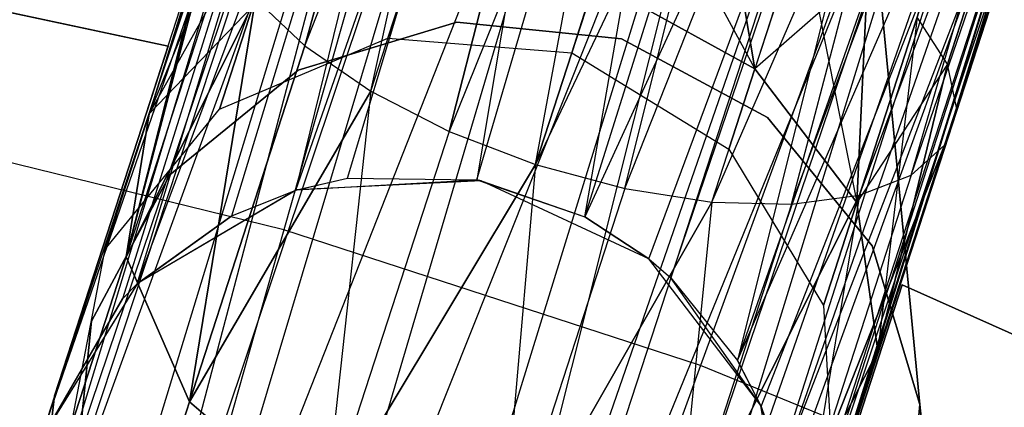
# Model space of a CAD drawing. Extents: x 0.3 to 7.1, y -3.38 to 3.38.
# Tile 314 of 394: x 4.05 to 4.3, y 1.43 to 1.53. Entities that reach past the tile are written whole.
import ezdxf

# ---------------------------------------------------------------- set-up
doc = ezdxf.new("R2010")
doc.units = 0
doc.header["$LTSCALE"] = 2.54
doc.layers.get('0').update_dxf_attribs({"linetype": 'CONTINUOUS'})

# ---------------------------------------------------------------- blocks, each defined once
blk = doc.blocks.new('SINGLES_B_BB_STL')
at = {"color": 0}
for p, q in [((4.21915, 1.87549, 14.56186), (4.12235, 1.52585, 14.37926)), ((4.21915, 1.87549, 14.56186), (4.12235, 1.52585, 14.37926)), ((4.12235, 1.52585, 13.88201), (4.21915, 1.87549, 13.69941)), ((4.12235, 1.52585, 13.88201), (4.21915, 1.87549, 13.69941)), ((4.13942, 1.51417, 13.86962), (4.21915, 1.87549, 13.69941)), ((4.13942, 1.51417, 13.86962), (4.21915, 1.87549, 13.69941)), ((4.40201, 1.86938, 14.48477), (4.28888, 1.52119, 14.27947)), ((4.40201, 1.86938, 14.48477), (4.28888, 1.52119, 14.27947)), ((4.28888, 1.52119, 13.9818), (4.40201, 1.86938, 13.7765)), ((4.28888, 1.52119, 13.9818), (4.40201, 1.86938, 13.7765)), ((4.40201, 1.86938, 14.48477), (4.29128, 1.50992, 14.30065)), ((4.40201, 1.86938, 14.48477), (4.29128, 1.50992, 14.30065)), ((4.29128, 1.50992, 13.96062), (4.40201, 1.86938, 13.7765)), ((4.29128, 1.50992, 13.96062), (4.40201, 1.86938, 13.7765)), ((4.12235, 1.52585, 14.37926), (4.24783, 1.84783, 14.58838)), ((4.12235, 1.52585, 14.37926), (4.24783, 1.84783, 14.58838)), ((4.13942, 1.51417, 14.39164), (4.24783, 1.84783, 14.58838)), ((4.13942, 1.51417, 14.39164), (4.24783, 1.84783, 14.58838)), ((4.13942, 1.51417, 13.86962), (4.24783, 1.84783, 13.67289)), ((4.13942, 1.51417, 13.86962), (4.24783, 1.84783, 13.67289)), ((4.24783, 1.84783, 14.58838), (4.15973, 1.50373, 14.39938)), ((4.24783, 1.84783, 14.58838), (4.15973, 1.50373, 14.39938)), ((4.15973, 1.50373, 13.86189), (4.24783, 1.84783, 13.67289)), ((4.15973, 1.50373, 13.86189), (4.24783, 1.84783, 13.67289)), ((4.18211, 1.49516, 13.85926), (4.24783, 1.84783, 13.67289)), ((4.18211, 1.49516, 13.85926), (4.24783, 1.84783, 13.67289)), ((4.26607, 1.48724, 14.36293), (4.39943, 1.84277, 14.52447)), ((4.26607, 1.48724, 14.36293), (4.39943, 1.84277, 14.52447)), ((4.27953, 1.49243, 14.34362), (4.39943, 1.84277, 14.52447)), ((4.27953, 1.49243, 14.34362), (4.39943, 1.84277, 14.52447)), ((4.27953, 1.49243, 13.91764), (4.39943, 1.84277, 13.7368)), ((4.27953, 1.49243, 13.91764), (4.39943, 1.84277, 13.7368)), ((4.39943, 1.84277, 14.52447), (4.2881, 1.50014, 14.32245)), ((4.39943, 1.84277, 14.52447), (4.2881, 1.50014, 14.32245)), ((4.2881, 1.50014, 13.93882), (4.39943, 1.84277, 13.7368)), ((4.2881, 1.50014, 13.93882), (4.39943, 1.84277, 13.7368)), ((4.39943, 1.84277, 14.52447), (4.29128, 1.50992, 14.30065)), ((4.39943, 1.84277, 14.52447), (4.29128, 1.50992, 14.30065)), ((4.29128, 1.50992, 13.96062), (4.39943, 1.84277, 13.7368)), ((4.29128, 1.50992, 13.96062), (4.39943, 1.84277, 13.7368)), ((4.29008, 1.82748, 14.59795), (4.15973, 1.50373, 14.39938)), ((4.29008, 1.82748, 14.59795), (4.15973, 1.50373, 14.39938)), ((4.18211, 1.49516, 14.40201), (4.29008, 1.82748, 14.59795)), ((4.18211, 1.49516, 14.40201), (4.29008, 1.82748, 14.59795)), ((4.29008, 1.82748, 13.66332), (4.18211, 1.49516, 13.85926)), ((4.29008, 1.82748, 13.66332), (4.18211, 1.49516, 13.85926)), ((4.20525, 1.48894, 13.86189), (4.29008, 1.82748, 13.66332)), ((4.20525, 1.48894, 13.86189), (4.29008, 1.82748, 13.66332)), ((4.22781, 1.48544, 14.39164), (4.37569, 1.82462, 14.56186)), ((4.22781, 1.48544, 14.39164), (4.37569, 1.82462, 14.56186)), ((4.24849, 1.48487, 14.37926), (4.37569, 1.82462, 14.56186)), ((4.24849, 1.48487, 14.37926), (4.37569, 1.82462, 14.56186)), ((4.24849, 1.48487, 13.88201), (4.37569, 1.82462, 13.69941)), ((4.24849, 1.48487, 13.88201), (4.37569, 1.82462, 13.69941)), ((4.37569, 1.82462, 14.56186), (4.26607, 1.48724, 14.36293)), ((4.37569, 1.82462, 14.56186), (4.26607, 1.48724, 14.36293)), ((4.26607, 1.48724, 13.89833), (4.37569, 1.82462, 13.69941)), ((4.26607, 1.48724, 13.89833), (4.37569, 1.82462, 13.69941)), ((4.27953, 1.49243, 13.91764), (4.37569, 1.82462, 13.69941)), ((4.27953, 1.49243, 13.91764), (4.37569, 1.82462, 13.69941)), ((4.33623, 1.81911, 14.58838), (4.18211, 1.49516, 14.40201)), ((4.33623, 1.81911, 14.58838), (4.18211, 1.49516, 14.40201)), ((4.20525, 1.48894, 14.39938), (4.33623, 1.81911, 14.58838)), ((4.20525, 1.48894, 14.39938), (4.33623, 1.81911, 14.58838)), ((4.20525, 1.48894, 13.86189), (4.33623, 1.81911, 13.67289)), ((4.20525, 1.48894, 13.86189), (4.33623, 1.81911, 13.67289)), ((4.22781, 1.48544, 14.39164), (4.33623, 1.81911, 14.58838)), ((4.22781, 1.48544, 14.39164), (4.33623, 1.81911, 14.58838)), ((4.22781, 1.48544, 13.86962), (4.33623, 1.81911, 13.67289)), ((4.22781, 1.48544, 13.86962), (4.33623, 1.81911, 13.67289)), ((4.24849, 1.48487, 13.88201), (4.33623, 1.81911, 13.67289)), ((4.24849, 1.48487, 13.88201), (4.33623, 1.81911, 13.67289)), ((4.18279, 1.7432, 41.62273), (4.0789, 1.46428, 41.73241)), ((4.18279, 1.7432, 41.62273), (4.0789, 1.46428, 41.73241)), ((4.10347, 1.48193, 41.74929), (4.18279, 1.7432, 41.62273)), ((4.10347, 1.48193, 41.74929), (4.18279, 1.7432, 41.62273)), ((4.12003, 1.48857, 41.75718), (4.20953, 1.7445, 41.64151)), ((4.12003, 1.48857, 41.75718), (4.20953, 1.7445, 41.64151)), ((4.12003, 1.48857, 41.75718), (4.18279, 1.7432, 41.62273)), ((4.12003, 1.48857, 41.75718), (4.18279, 1.7432, 41.62273)), ((4.13343, 1.49162, 41.76202), (4.20953, 1.7445, 41.64151)), ((4.13343, 1.49162, 41.76202), (4.20953, 1.7445, 41.64151)), ((4.20953, 1.7445, 41.64151), (4.16689, 1.49118, 41.76883)), ((4.20953, 1.7445, 41.64151), (4.16689, 1.49118, 41.76883)), ((4.16689, 1.49118, 41.76883), (4.24033, 1.74012, 41.65211)), ((4.16689, 1.49118, 41.76883), (4.24033, 1.74012, 41.65211)), ((4.1949, 1.48159, 41.76851), (4.24033, 1.74012, 41.65211)), ((4.1949, 1.48159, 41.76851), (4.24033, 1.74012, 41.65211)), ((4.05358, 1.42321, 41.69962), (4.1617, 1.73573, 41.59578)), ((4.05358, 1.42321, 41.69962), (4.1617, 1.73573, 41.59578)), ((4.1617, 1.73573, 41.59578), (4.07512, 1.46038, 41.72901)), ((4.1617, 1.73573, 41.59578), (4.07512, 1.46038, 41.72901)), ((4.0789, 1.46428, 41.73241), (4.1617, 1.73573, 41.59578)), ((4.0789, 1.46428, 41.73241), (4.1617, 1.73573, 41.59578)), ((4.1949, 1.48159, 41.76851), (4.27303, 1.73003, 41.6531)), ((4.1949, 1.48159, 41.76851), (4.27303, 1.73003, 41.6531)), ((4.05358, 1.42321, 41.69962), (4.1509, 1.72273, 41.56472)), ((4.05358, 1.42321, 41.69962), (4.1509, 1.72273, 41.56472)), ((4.30225, 1.71564, 41.6439), (4.1949, 1.48159, 41.76851)), ((4.30225, 1.71564, 41.6439), (4.1949, 1.48159, 41.76851)), ((4.21154, 1.47073, 41.76495), (4.30225, 1.71564, 41.6439)), ((4.21154, 1.47073, 41.76495), (4.30225, 1.71564, 41.6439)), ((4.21716, 1.46586, 41.76296), (4.30225, 1.71564, 41.6439)), ((4.21716, 1.46586, 41.76296), (4.30225, 1.71564, 41.6439)), ((4.30225, 1.71564, 41.6439), (4.23448, 1.44447, 41.75264)), ((4.30225, 1.71564, 41.6439), (4.23448, 1.44447, 41.75264)), ((4.04949, 1.38159, 41.67088), (4.15015, 1.71261, 41.54523)), ((4.04949, 1.38159, 41.67088), (4.15015, 1.71261, 41.54523)), ((4.05358, 1.42321, 41.69962), (4.15015, 1.71261, 41.54523)), ((4.05358, 1.42321, 41.69962), (4.15015, 1.71261, 41.54523)), ((4.23448, 1.44447, 41.75264), (4.32398, 1.69952, 41.62686)), ((4.23448, 1.44447, 41.75264), (4.32398, 1.69952, 41.62686)), ((4.04949, 1.38159, 41.67088), (4.15644, 1.69747, 41.52061)), ((4.04949, 1.38159, 41.67088), (4.15644, 1.69747, 41.52061)), ((4.05026, 1.37612, 41.66739), (4.15644, 1.69747, 41.52061)), ((4.05026, 1.37612, 41.66739), (4.15644, 1.69747, 41.52061)), ((4.05026, 1.37612, 41.66739), (4.16366, 1.68847, 41.50809)), ((4.05026, 1.37612, 41.66739), (4.16366, 1.68847, 41.50809)), ((4.05981, 1.3473, 41.65019), (4.16366, 1.68847, 41.50809)), ((4.05981, 1.3473, 41.65019), (4.16366, 1.68847, 41.50809)), ((4.06925, 1.3323, 41.6422), (4.16366, 1.68847, 41.50809)), ((4.06925, 1.3323, 41.6422), (4.16366, 1.68847, 41.50809)), ((4.23448, 1.44447, 41.75264), (4.33816, 1.68183, 41.60224)), ((4.23448, 1.44447, 41.75264), (4.33816, 1.68183, 41.60224)), ((4.24062, 1.43256, 41.74614), (4.33816, 1.68183, 41.60224)), ((4.24062, 1.43256, 41.74614), (4.33816, 1.68183, 41.60224)), ((4.24586, 1.41708, 41.73706), (4.33816, 1.68183, 41.60224)), ((4.24586, 1.41708, 41.73706), (4.33816, 1.68183, 41.60224)), ((4.06925, 1.3323, 41.6422), (4.18318, 1.67222, 41.48944)), ((4.06925, 1.3323, 41.6422), (4.18318, 1.67222, 41.48944)), ((4.07836, 1.3219, 41.63722), (4.18318, 1.67222, 41.48944)), ((4.07836, 1.3219, 41.63722), (4.18318, 1.67222, 41.48944)), ((4.24586, 1.41708, 41.73706), (4.34201, 1.66515, 41.57321)), ((4.24586, 1.41708, 41.73706), (4.34201, 1.66515, 41.57321)), ((4.34201, 1.66515, 41.57321), (4.24655, 1.37146, 41.70694)), ((4.34201, 1.66515, 41.57321), (4.24655, 1.37146, 41.70694)), ((4.24856, 1.38523, 41.71655), (4.34201, 1.66515, 41.57321)), ((4.24856, 1.38523, 41.71655), (4.34201, 1.66515, 41.57321)), ((4.07836, 1.3219, 41.63722), (4.21057, 1.65717, 41.47787)), ((4.07836, 1.3219, 41.63722), (4.21057, 1.65717, 41.47787)), ((4.10574, 1.30259, 41.63025), (4.21057, 1.65717, 41.47787)), ((4.10574, 1.30259, 41.63025), (4.21057, 1.65717, 41.47787)), ((4.33405, 1.65069, 41.54115), (4.21268, 1.31584, 41.66237)), ((4.33405, 1.65069, 41.54115), (4.21268, 1.31584, 41.66237)), ((4.23209, 1.3374, 41.68102), (4.33405, 1.65069, 41.54115)), ((4.23209, 1.3374, 41.68102), (4.33405, 1.65069, 41.54115)), ((4.23397, 1.34034, 41.68339), (4.33405, 1.65069, 41.54115)), ((4.23397, 1.34034, 41.68339), (4.33405, 1.65069, 41.54115)), ((4.24412, 1.36243, 41.70038), (4.33405, 1.65069, 41.54115)), ((4.24412, 1.36243, 41.70038), (4.33405, 1.65069, 41.54115)), ((4.24655, 1.37146, 41.70694), (4.33405, 1.65069, 41.54115)), ((4.24655, 1.37146, 41.70694), (4.33405, 1.65069, 41.54115)), ((4.24273, 1.64574, 41.47603), (4.10574, 1.30259, 41.63025)), ((4.24273, 1.64574, 41.47603), (4.10574, 1.30259, 41.63025)), ((4.13393, 1.29394, 41.63059), (4.24273, 1.64574, 41.47603)), ((4.13393, 1.29394, 41.63059), (4.24273, 1.64574, 41.47603)), ((4.15378, 1.29294, 41.63424), (4.24273, 1.64574, 41.47603)), ((4.15378, 1.29294, 41.63424), (4.24273, 1.64574, 41.47603)), ((4.19973, 1.30673, 41.65345), (4.31702, 1.6422, 41.51479)), ((4.19973, 1.30673, 41.65345), (4.31702, 1.6422, 41.51479)), ((4.21268, 1.31584, 41.66237), (4.31702, 1.6422, 41.51479)), ((4.21268, 1.31584, 41.66237), (4.31702, 1.6422, 41.51479)), ((4.15378, 1.29294, 41.63424), (4.27407, 1.63982, 41.48405)), ((4.15378, 1.29294, 41.63424), (4.27407, 1.63982, 41.48405)), ((4.16093, 1.29355, 41.6362), (4.27407, 1.63982, 41.48405)), ((4.16093, 1.29355, 41.6362), (4.27407, 1.63982, 41.48405)), ((4.30228, 1.63951, 41.50071), (4.16093, 1.29355, 41.6362)), ((4.30228, 1.63951, 41.50071), (4.16093, 1.29355, 41.6362)), ((4.18735, 1.30053, 41.64662), (4.30228, 1.63951, 41.50071)), ((4.18735, 1.30053, 41.64662), (4.30228, 1.63951, 41.50071)), ((4.19973, 1.30673, 41.65345), (4.30228, 1.63951, 41.50071)), ((4.19973, 1.30673, 41.65345), (4.30228, 1.63951, 41.50071)), ((4.15441, 1.61008, 5.06027), (4.11691, 1.47828, 5.19861)), ((4.15441, 1.61008, 5.06027), (4.11691, 1.47828, 5.19861)), ((4.26661, 1.59076, 41.9), (4.28175, 1.43305, 41.9)), ((4.28466, 1.40323, 41.9), (4.26661, 1.59076, 41.9)), ((4.28466, 1.40323, 41.7), (4.26661, 1.59076, 41.7)), ((4.28175, 1.43305, 41.7), (4.26661, 1.59076, 41.7)), ((4.12449, 1.58417, 14.0011), (4.08199, 1.50828, 14.01272)), ((4.12449, 1.58417, 14.0011), (4.08199, 1.50828, 14.01272)), ((4.11103, 1.57898, 13.9818), (4.08199, 1.50828, 14.01272)), ((4.11103, 1.57898, 13.9818), (4.08199, 1.50828, 14.01272)), ((4.11103, 1.57898, 14.27947), (4.08199, 1.50828, 14.24855)), ((4.11103, 1.57898, 14.27947), (4.08199, 1.50828, 14.24855)), ((4.20845, 1.57625, 14.22109), (4.23901, 1.5199, 14.20056)), ((4.20845, 1.57625, 14.22109), (4.23901, 1.5199, 14.20056)), ((4.10245, 1.57127, 13.96062), (4.07604, 1.47131, 13.9829)), ((4.10245, 1.57127, 13.96062), (4.07604, 1.47131, 13.9829)), ((4.10245, 1.57127, 14.30065), (4.08199, 1.50828, 14.24855)), ((4.10245, 1.57127, 13.96062), (4.08199, 1.50828, 14.01272)), ((4.10245, 1.57127, 13.96062), (4.08199, 1.50828, 14.01272)), ((4.10245, 1.57127, 14.30065), (4.08199, 1.50828, 14.24855)), ((4.27206, 1.57185, 5.06027), (4.22493, 1.44318, 5.19861)), ((4.27206, 1.57185, 5.06027), (4.22493, 1.44318, 5.19861)), ((4.23901, 1.5199, 14.06071), (4.23083, 1.56768, 14.03755)), ((4.23901, 1.5199, 14.06071), (4.23083, 1.56768, 14.03755)), ((4.23083, 1.56768, 14.22372), (4.23901, 1.5199, 14.20056)), ((4.23083, 1.56768, 14.22372), (4.23901, 1.5199, 14.20056)), ((4.10017, 1.56661, 14.31155), (4.07604, 1.47131, 14.27836)), ((4.10017, 1.56661, 14.31155), (4.07604, 1.47131, 14.27836)), ((4.10017, 1.56661, 13.94972), (4.07604, 1.47131, 13.9829)), ((4.10017, 1.56661, 13.94972), (4.07604, 1.47131, 13.9829)), ((4.10017, 1.56661, 14.31155), (4.08199, 1.50828, 14.24855)), ((4.10017, 1.56661, 14.31155), (4.08199, 1.50828, 14.24855)), ((4.07604, 1.47131, 13.9829), (4.09928, 1.56149, 13.93882)), ((4.09928, 1.56149, 14.32245), (4.07604, 1.47131, 14.27836)), ((4.09928, 1.56149, 14.32245), (4.07604, 1.47131, 14.27836)), ((4.07604, 1.47131, 13.9829), (4.09928, 1.56149, 13.93882)), ((4.25114, 1.55725, 14.02982), (4.23901, 1.5199, 14.06071)), ((4.25114, 1.55725, 14.02982), (4.23901, 1.5199, 14.06071)), ((4.25114, 1.55725, 14.23145), (4.23901, 1.5199, 14.20056)), ((4.25114, 1.55725, 14.23145), (4.23901, 1.5199, 14.20056)), ((4.25114, 1.55725, 14.23145), (4.26544, 1.48532, 14.22048)), ((4.25114, 1.55725, 14.23145), (4.26544, 1.48532, 14.22048)), ((4.08691, 1.52579, 14.02658), (3.96005, 1.55276, 14.02658)), ((3.96005, 1.55276, 14.22658), (4.08691, 1.52579, 14.22658)), ((3.96005, 1.55276, 14.22658), (4.08691, 1.52579, 14.22658)), ((4.08691, 1.52579, 14.02658), (3.96005, 1.55276, 14.02658)), ((4.10168, 1.55022, 13.91764), (4.07604, 1.47131, 13.9829)), ((4.10168, 1.55022, 13.91764), (4.07604, 1.47131, 13.9829)), ((4.10168, 1.55022, 14.34362), (4.07604, 1.47131, 14.27836)), ((4.10168, 1.55022, 14.34362), (4.07604, 1.47131, 14.27836)), ((4.14386, 1.52785, 14.10565), (4.15061, 1.54862, 14.06071)), ((4.15061, 1.54862, 14.20056), (4.14386, 1.52785, 14.15562)), ((4.14386, 1.52785, 14.10565), (4.15061, 1.54862, 14.06071)), ((4.15061, 1.54862, 14.20056), (4.14386, 1.52785, 14.15562)), ((4.26821, 1.54556, 14.01743), (4.23901, 1.5199, 14.06071)), ((4.26821, 1.54556, 14.01743), (4.23901, 1.5199, 14.06071)), ((4.26544, 1.48532, 14.04079), (4.26821, 1.54556, 14.01743)), ((4.26544, 1.48532, 14.04079), (4.26821, 1.54556, 14.01743)), ((4.26821, 1.54556, 14.24384), (4.26544, 1.48532, 14.22048)), ((4.26821, 1.54556, 14.24384), (4.26544, 1.48532, 14.22048)), ((4.19756, 1.54274, 14.06789), (4.19151, 1.52411, 14.10822)), ((4.19151, 1.52411, 14.15305), (4.19756, 1.54274, 14.19337)), ((4.19756, 1.54274, 14.06789), (4.19151, 1.52411, 14.10822)), ((4.19151, 1.52411, 14.15305), (4.19756, 1.54274, 14.19337)), ((4.19756, 1.54274, 14.06789), (4.23901, 1.5199, 14.06071)), ((4.23901, 1.5199, 14.20056), (4.19756, 1.54274, 14.19337)), ((4.19756, 1.54274, 14.06789), (4.23901, 1.5199, 14.06071)), ((4.23901, 1.5199, 14.20056), (4.19756, 1.54274, 14.19337)), ((4.10952, 1.5381, 13.89833), (4.07604, 1.47131, 13.9829)), ((4.10952, 1.5381, 13.89833), (4.07604, 1.47131, 13.9829)), ((4.07604, 1.47131, 14.27836), (4.10952, 1.5381, 14.36293)), ((4.07604, 1.47131, 14.27836), (4.10952, 1.5381, 14.36293)), ((4.10952, 1.5381, 13.89833), (4.09242, 1.43374, 13.95819)), ((4.10952, 1.5381, 13.89833), (4.09242, 1.43374, 13.95819)), ((4.09242, 1.43374, 14.30308), (4.10952, 1.5381, 14.36293)), ((4.09242, 1.43374, 14.30308), (4.10952, 1.5381, 14.36293)), ((4.10952, 1.5381, 14.36293), (4.12235, 1.52585, 14.37926)), ((4.10952, 1.5381, 13.89833), (4.12235, 1.52585, 13.88201)), ((4.10952, 1.5381, 14.36293), (4.12235, 1.52585, 14.37926)), ((4.10952, 1.5381, 13.89833), (4.12235, 1.52585, 13.88201)), ((4.08199, 1.50828, 14.01272), (4.1089, 1.53618, 14.04079)), ((4.1089, 1.53618, 14.22048), (4.08199, 1.50828, 14.24855)), ((4.08199, 1.50828, 14.01272), (4.1089, 1.53618, 14.04079)), ((4.1089, 1.53618, 14.22048), (4.08199, 1.50828, 14.24855)), ((4.10023, 1.50951, 14.09854), (4.1089, 1.53618, 14.04079)), ((4.10023, 1.50951, 14.09854), (4.1089, 1.53618, 14.04079)), ((4.1089, 1.53618, 14.22048), (4.10023, 1.50951, 14.16273)), ((4.1089, 1.53618, 14.22048), (4.10023, 1.50951, 14.16273)), ((4.12062, 1.51963, 41.9), (4.16171, 1.532, 41.9)), ((4.16171, 1.532, 41.7), (4.12062, 1.51963, 41.7)), ((4.16171, 1.532, 41.7), (4.12062, 1.51963, 41.7)), ((4.12062, 1.51963, 41.9), (4.16171, 1.532, 41.9)), ((4.16171, 1.532, 41.9), (4.20442, 1.5277, 41.9)), ((4.20442, 1.5277, 41.7), (4.16171, 1.532, 41.7)), ((4.16171, 1.532, 41.9), (4.16171, 1.532, 41.7)), ((4.20442, 1.5277, 41.7), (4.16171, 1.532, 41.7)), ((4.16171, 1.532, 41.9), (4.20442, 1.5277, 41.9)), ((4.16171, 1.532, 41.9), (4.16171, 1.532, 41.7)), ((4.28103, 1.53331, 14.0011), (4.26544, 1.48532, 14.04079)), ((4.28103, 1.53331, 14.0011), (4.26544, 1.48532, 14.04079)), ((4.28103, 1.53331, 14.26016), (4.26544, 1.48532, 14.22048)), ((4.28103, 1.53331, 14.26016), (4.26544, 1.48532, 14.22048)), ((4.28103, 1.53331, 14.26016), (4.27081, 1.44693, 14.24855)), ((4.28103, 1.53331, 14.26016), (4.27081, 1.44693, 14.24855)), ((4.28888, 1.52119, 14.27947), (4.28103, 1.53331, 14.26016)), ((4.28888, 1.52119, 13.9818), (4.28103, 1.53331, 14.0011)), ((4.28888, 1.52119, 14.27947), (4.28103, 1.53331, 14.26016)), ((4.28888, 1.52119, 13.9818), (4.28103, 1.53331, 14.0011)), ((4.10023, 1.50951, 14.09854), (4.14386, 1.52785, 14.10565)), ((4.10023, 1.50951, 14.16273), (4.14386, 1.52785, 14.15562)), ((4.10023, 1.50951, 14.09854), (4.14386, 1.52785, 14.10565)), ((4.10023, 1.50951, 14.16273), (4.14386, 1.52785, 14.15562)), ((4.14386, 1.52785, 14.15562), (4.14386, 1.52785, 14.10565)), ((4.14386, 1.52785, 14.10565), (4.19151, 1.52411, 14.10822)), ((4.14386, 1.52785, 14.15562), (4.14386, 1.52785, 14.10565)), ((4.14386, 1.52785, 14.15562), (4.19151, 1.52411, 14.15305)), ((4.14386, 1.52785, 14.10565), (4.19151, 1.52411, 14.10822)), ((4.14386, 1.52785, 14.15562), (4.19151, 1.52411, 14.15305)), ((4.20442, 1.5277, 41.9), (4.24223, 1.50738, 41.9)), ((4.24223, 1.50738, 41.7), (4.20442, 1.5277, 41.7)), ((4.20442, 1.5277, 41.7), (4.20442, 1.5277, 41.9)), ((4.20442, 1.5277, 41.7), (4.20442, 1.5277, 41.9)), ((4.24223, 1.50738, 41.7), (4.20442, 1.5277, 41.7)), ((4.20442, 1.5277, 41.9), (4.24223, 1.50738, 41.9)), ((4.05751, 1.4353, 14.22658), (4.08691, 1.52579, 14.22658)), ((4.08691, 1.52579, 14.02658), (4.05751, 1.4353, 14.02658)), ((4.08691, 1.52579, 14.02658), (4.05751, 1.4353, 14.02658)), ((4.05751, 1.4353, 14.22658), (4.08691, 1.52579, 14.22658)), ((4.08691, 1.52579, 14.22658), (4.08691, 1.52579, 14.02658)), ((4.08691, 1.52579, 14.22658), (4.08691, 1.52579, 14.02658)), ((4.12235, 1.52585, 13.88201), (4.09242, 1.43374, 13.95819)), ((4.12235, 1.52585, 13.88201), (4.09242, 1.43374, 13.95819)), ((4.09242, 1.43374, 14.30308), (4.12235, 1.52585, 14.37926)), ((4.09242, 1.43374, 14.30308), (4.12235, 1.52585, 14.37926)), ((4.12235, 1.52585, 14.37926), (4.13942, 1.51417, 14.39164)), ((4.12235, 1.52585, 13.88201), (4.13942, 1.51417, 13.86962)), ((4.12235, 1.52585, 14.37926), (4.13942, 1.51417, 14.39164)), ((4.12235, 1.52585, 13.88201), (4.13942, 1.51417, 13.86962)), ((4.19151, 1.52411, 14.10822), (4.23226, 1.49913, 14.10565)), ((4.19151, 1.52411, 14.10822), (4.19151, 1.52411, 14.15305)), ((4.19151, 1.52411, 14.15305), (4.23226, 1.49913, 14.15562)), ((4.19151, 1.52411, 14.10822), (4.23226, 1.49913, 14.10565)), ((4.19151, 1.52411, 14.15305), (4.23226, 1.49913, 14.15562)), ((4.19151, 1.52411, 14.10822), (4.19151, 1.52411, 14.15305)), ((4.28888, 1.52119, 13.9818), (4.26544, 1.48532, 14.04079)), ((4.28888, 1.52119, 13.9818), (4.26544, 1.48532, 14.04079)), ((4.27081, 1.44693, 14.01272), (4.28888, 1.52119, 13.9818)), ((4.28888, 1.52119, 14.27947), (4.27081, 1.44693, 14.24855)), ((4.27081, 1.44693, 14.01272), (4.28888, 1.52119, 13.9818)), ((4.28888, 1.52119, 14.27947), (4.27081, 1.44693, 14.24855)), ((4.29128, 1.50992, 14.30065), (4.28888, 1.52119, 14.27947)), ((4.29128, 1.50992, 13.96062), (4.28888, 1.52119, 13.9818)), ((4.29128, 1.50992, 14.30065), (4.28888, 1.52119, 14.27947)), ((4.29128, 1.50992, 13.96062), (4.28888, 1.52119, 13.9818)), ((4.08738, 1.49247, 41.9), (4.12062, 1.51963, 41.9)), ((4.12062, 1.51963, 41.7), (4.08738, 1.49247, 41.7)), ((4.12062, 1.51963, 41.7), (4.08738, 1.49247, 41.7)), ((4.08738, 1.49247, 41.9), (4.12062, 1.51963, 41.9)), ((4.12062, 1.51963, 41.7), (4.12062, 1.51963, 41.9)), ((4.12062, 1.51963, 41.7), (4.12062, 1.51963, 41.9)), ((4.23226, 1.49913, 14.10565), (4.23901, 1.5199, 14.06071)), ((4.23226, 1.49913, 14.10565), (4.23901, 1.5199, 14.06071)), ((4.23901, 1.5199, 14.20056), (4.23226, 1.49913, 14.15562)), ((4.23901, 1.5199, 14.20056), (4.23226, 1.49913, 14.15562)), ((4.23901, 1.5199, 14.06071), (4.26544, 1.48532, 14.04079)), ((4.26544, 1.48532, 14.22048), (4.23901, 1.5199, 14.20056)), ((4.23901, 1.5199, 14.06071), (4.26544, 1.48532, 14.04079)), ((4.26544, 1.48532, 14.22048), (4.23901, 1.5199, 14.20056)), ((4.09242, 1.43374, 13.95819), (4.13942, 1.51417, 13.86962)), ((4.13942, 1.51417, 14.39164), (4.09242, 1.43374, 14.30308)), ((4.09242, 1.43374, 13.95819), (4.13942, 1.51417, 13.86962)), ((4.13942, 1.51417, 14.39164), (4.09242, 1.43374, 14.30308)), ((4.13942, 1.51417, 13.86962), (4.12738, 1.40417, 13.94423)), ((4.13942, 1.51417, 13.86962), (4.12738, 1.40417, 13.94423)), ((4.13942, 1.51417, 14.39164), (4.12738, 1.40417, 14.31703)), ((4.13942, 1.51417, 14.39164), (4.12738, 1.40417, 14.31703)), ((4.13942, 1.51417, 14.39164), (4.15973, 1.50373, 14.39938)), ((4.13942, 1.51417, 13.86962), (4.15973, 1.50373, 13.86189)), ((4.13942, 1.51417, 14.39164), (4.15973, 1.50373, 14.39938)), ((4.13942, 1.51417, 13.86962), (4.15973, 1.50373, 13.86189)), ((4.07061, 1.47327, 14.08851), (4.10023, 1.50951, 14.09854)), ((4.07061, 1.47327, 14.17276), (4.10023, 1.50951, 14.16273)), ((4.07061, 1.47327, 14.08851), (4.10023, 1.50951, 14.09854)), ((4.07061, 1.47327, 14.17276), (4.10023, 1.50951, 14.16273)), ((4.07061, 1.47327, 14.08851), (4.08199, 1.50828, 14.01272)), ((4.07061, 1.47327, 14.08851), (4.08199, 1.50828, 14.01272)), ((4.08199, 1.50828, 14.24855), (4.07061, 1.47327, 14.17276)), ((4.08199, 1.50828, 14.24855), (4.07061, 1.47327, 14.17276)), ((4.08199, 1.50828, 14.24855), (4.07604, 1.47131, 14.27836)), ((4.07604, 1.47131, 13.9829), (4.08199, 1.50828, 14.01272)), ((4.07604, 1.47131, 13.9829), (4.08199, 1.50828, 14.01272)), ((4.08199, 1.50828, 14.24855), (4.07604, 1.47131, 14.27836)), ((4.10023, 1.50951, 14.16273), (4.10023, 1.50951, 14.09854)), ((4.10023, 1.50951, 14.16273), (4.10023, 1.50951, 14.09854)), ((4.29128, 1.50992, 14.30065), (4.27081, 1.44693, 14.24855)), ((4.29128, 1.50992, 13.96062), (4.27081, 1.44693, 14.01272)), ((4.29128, 1.50992, 13.96062), (4.27081, 1.44693, 14.01272)), ((4.29128, 1.50992, 14.30065), (4.27081, 1.44693, 14.24855)), ((4.24223, 1.50738, 41.9), (4.26938, 1.47415, 41.9)), ((4.26938, 1.47415, 41.7), (4.24223, 1.50738, 41.7)), ((4.24223, 1.50738, 41.7), (4.24223, 1.50738, 41.9)), ((4.24223, 1.50738, 41.7), (4.24223, 1.50738, 41.9)), ((4.26938, 1.47415, 41.7), (4.24223, 1.50738, 41.7)), ((4.24223, 1.50738, 41.9), (4.26938, 1.47415, 41.9)), ((4.11691, 1.47828, 5.19861), (4.00658, 1.50531, 5.19861)), ((4.11691, 1.47828, 5.19861), (4.00658, 1.50531, 5.19861)), ((4.15973, 1.50373, 13.86189), (4.12738, 1.40417, 13.94423)), ((4.15973, 1.50373, 13.86189), (4.12738, 1.40417, 13.94423)), ((4.15973, 1.50373, 14.39938), (4.12738, 1.40417, 14.31703)), ((4.15973, 1.50373, 14.39938), (4.12738, 1.40417, 14.31703)), ((4.15973, 1.50373, 14.39938), (4.18211, 1.49516, 14.40201)), ((4.15973, 1.50373, 13.86189), (4.18211, 1.49516, 13.85926)), ((4.15973, 1.50373, 14.39938), (4.18211, 1.49516, 14.40201)), ((4.15973, 1.50373, 13.86189), (4.18211, 1.49516, 13.85926)), ((4.23226, 1.49913, 14.10565), (4.25677, 1.45864, 14.09854)), ((4.23226, 1.49913, 14.15562), (4.23226, 1.49913, 14.10565)), ((4.23226, 1.49913, 14.15562), (4.23226, 1.49913, 14.10565)), ((4.23226, 1.49913, 14.15562), (4.25677, 1.45864, 14.16273)), ((4.23226, 1.49913, 14.10565), (4.25677, 1.45864, 14.09854)), ((4.23226, 1.49913, 14.15562), (4.25677, 1.45864, 14.16273)), ((4.25389, 1.41353, 13.9829), (4.2881, 1.50014, 13.93882)), ((4.2881, 1.50014, 14.32245), (4.25389, 1.41353, 14.27836)), ((4.25389, 1.41353, 13.9829), (4.2881, 1.50014, 13.93882)), ((4.2881, 1.50014, 14.32245), (4.25389, 1.41353, 14.27836)), ((4.2881, 1.50014, 14.32245), (4.27081, 1.44693, 14.24855)), ((4.2881, 1.50014, 13.93882), (4.27081, 1.44693, 14.01272)), ((4.2881, 1.50014, 13.93882), (4.27081, 1.44693, 14.01272)), ((4.2881, 1.50014, 14.32245), (4.27081, 1.44693, 14.24855)), ((4.27953, 1.49243, 14.34362), (4.2881, 1.50014, 14.32245)), ((4.27953, 1.49243, 13.91764), (4.2881, 1.50014, 13.93882)), ((4.27953, 1.49243, 14.34362), (4.2881, 1.50014, 14.32245)), ((4.27953, 1.49243, 13.91764), (4.2881, 1.50014, 13.93882)), ((4.12738, 1.40417, 13.94423), (4.18211, 1.49516, 13.85926)), ((4.18211, 1.49516, 14.40201), (4.12738, 1.40417, 14.31703)), ((4.12738, 1.40417, 13.94423), (4.18211, 1.49516, 13.85926)), ((4.18211, 1.49516, 14.40201), (4.12738, 1.40417, 14.31703)), ((4.18211, 1.49516, 13.85926), (4.1729, 1.38938, 13.94423)), ((4.18211, 1.49516, 13.85926), (4.1729, 1.38938, 13.94423)), ((4.18211, 1.49516, 14.40201), (4.1729, 1.38938, 14.31703)), ((4.18211, 1.49516, 14.40201), (4.1729, 1.38938, 14.31703)), ((4.18211, 1.49516, 14.40201), (4.20525, 1.48894, 14.39938)), ((4.18211, 1.49516, 13.85926), (4.20525, 1.48894, 13.86189)), ((4.18211, 1.49516, 14.40201), (4.20525, 1.48894, 14.39938)), ((4.18211, 1.49516, 13.85926), (4.20525, 1.48894, 13.86189)), ((4.06706, 1.45466, 41.9), (4.08738, 1.49247, 41.9)), ((4.08738, 1.49247, 41.7), (4.06706, 1.45466, 41.7)), ((4.08738, 1.49247, 41.7), (4.06706, 1.45466, 41.7)), ((4.06706, 1.45466, 41.9), (4.08738, 1.49247, 41.9)), ((4.08738, 1.49247, 41.7), (4.08738, 1.49247, 41.9)), ((4.08738, 1.49247, 41.7), (4.08738, 1.49247, 41.9)), ((4.12003, 1.48857, 41.75718), (4.13343, 1.49162, 41.76202)), ((4.12003, 1.48857, 41.75718), (4.13343, 1.49162, 41.76202)), ((4.12026, 1.48864, 41.90698), (4.13343, 1.49162, 41.76202)), ((4.12026, 1.48864, 41.90698), (4.13343, 1.49162, 41.76202)), ((4.12026, 1.48864, 41.90698), (4.16689, 1.49118, 41.76883)), ((4.12026, 1.48864, 41.90698), (4.16689, 1.49118, 41.76883)), ((4.16807, 1.49096, 41.90698), (4.12026, 1.48864, 41.90698)), ((4.16807, 1.49096, 41.90698), (4.12026, 1.48864, 41.90698)), ((4.13343, 1.49162, 41.76202), (4.16689, 1.49118, 41.76883)), ((4.13343, 1.49162, 41.76202), (4.16689, 1.49118, 41.76883)), ((4.16689, 1.49118, 41.76883), (4.1949, 1.48159, 41.76851)), ((4.16807, 1.49096, 41.90698), (4.16689, 1.49118, 41.76883)), ((4.16807, 1.49096, 41.90698), (4.16689, 1.49118, 41.76883)), ((4.16689, 1.49118, 41.76883), (4.1949, 1.48159, 41.76851)), ((4.21147, 1.47079, 41.90698), (4.16807, 1.49096, 41.90698)), ((4.16807, 1.49096, 41.90698), (4.1949, 1.48159, 41.76851)), ((4.16807, 1.49096, 41.90698), (4.1949, 1.48159, 41.76851)), ((4.21147, 1.47079, 41.90698), (4.16807, 1.49096, 41.90698)), ((4.27953, 1.49243, 13.91764), (4.25389, 1.41353, 13.9829)), ((4.27953, 1.49243, 13.91764), (4.25389, 1.41353, 13.9829)), ((4.27953, 1.49243, 14.34362), (4.25389, 1.41353, 14.27836)), ((4.27953, 1.49243, 14.34362), (4.25389, 1.41353, 14.27836)), ((4.26607, 1.48724, 14.36293), (4.27953, 1.49243, 14.34362)), ((4.26607, 1.48724, 13.89833), (4.27953, 1.49243, 13.91764)), ((4.26607, 1.48724, 14.36293), (4.27953, 1.49243, 14.34362)), ((4.26607, 1.48724, 13.89833), (4.27953, 1.49243, 13.91764)), ((4.12026, 1.48864, 41.90698), (4.079, 1.46438, 41.90698)), ((4.12026, 1.48864, 41.90698), (4.079, 1.46438, 41.90698)), ((4.12003, 1.48857, 41.75718), (4.079, 1.46438, 41.90698)), ((4.12003, 1.48857, 41.75718), (4.079, 1.46438, 41.90698)), ((4.10347, 1.48193, 41.74929), (4.12003, 1.48857, 41.75718)), ((4.10347, 1.48193, 41.74929), (4.12003, 1.48857, 41.75718)), ((4.12003, 1.48857, 41.75718), (4.12026, 1.48864, 41.90698)), ((4.12003, 1.48857, 41.75718), (4.12026, 1.48864, 41.90698)), ((4.20525, 1.48894, 13.86189), (4.1729, 1.38938, 13.94423)), ((4.20525, 1.48894, 13.86189), (4.1729, 1.38938, 13.94423)), ((4.20525, 1.48894, 14.39938), (4.1729, 1.38938, 14.31703)), ((4.20525, 1.48894, 14.39938), (4.1729, 1.38938, 14.31703)), ((4.20525, 1.48894, 14.39938), (4.22781, 1.48544, 14.39164)), ((4.20525, 1.48894, 13.86189), (4.22781, 1.48544, 13.86962)), ((4.20525, 1.48894, 14.39938), (4.22781, 1.48544, 14.39164)), ((4.20525, 1.48894, 13.86189), (4.22781, 1.48544, 13.86962)), ((4.1729, 1.38938, 13.94423), (4.22781, 1.48544, 13.86962)), ((4.22781, 1.48544, 14.39164), (4.1729, 1.38938, 14.31703)), ((4.1729, 1.38938, 13.94423), (4.22781, 1.48544, 13.86962)), ((4.22781, 1.48544, 14.39164), (4.1729, 1.38938, 14.31703)), ((4.21856, 1.39276, 13.95819), (4.26607, 1.48724, 13.89833)), ((4.26607, 1.48724, 14.36293), (4.21856, 1.39276, 14.30308)), ((4.21856, 1.39276, 13.95819), (4.26607, 1.48724, 13.89833)), ((4.26607, 1.48724, 14.36293), (4.21856, 1.39276, 14.30308)), ((4.22781, 1.48544, 13.86962), (4.21856, 1.39276, 13.95819)), ((4.22781, 1.48544, 13.86962), (4.21856, 1.39276, 13.95819)), ((4.22781, 1.48544, 14.39164), (4.21856, 1.39276, 14.30308)), ((4.22781, 1.48544, 14.39164), (4.21856, 1.39276, 14.30308)), ((4.22781, 1.48544, 14.39164), (4.24849, 1.48487, 14.37926)), ((4.22781, 1.48544, 13.86962), (4.24849, 1.48487, 13.88201)), ((4.22781, 1.48544, 14.39164), (4.24849, 1.48487, 14.37926)), ((4.22781, 1.48544, 13.86962), (4.24849, 1.48487, 13.88201)), ((4.24849, 1.48487, 14.37926), (4.26607, 1.48724, 14.36293)), ((4.24849, 1.48487, 13.88201), (4.26607, 1.48724, 13.89833)), ((4.24849, 1.48487, 14.37926), (4.26607, 1.48724, 14.36293)), ((4.24849, 1.48487, 13.88201), (4.26607, 1.48724, 13.89833)), ((4.26607, 1.48724, 13.89833), (4.25389, 1.41353, 13.9829)), ((4.26607, 1.48724, 13.89833), (4.25389, 1.41353, 13.9829)), ((4.26607, 1.48724, 14.36293), (4.25389, 1.41353, 14.27836)), ((4.26607, 1.48724, 14.36293), (4.25389, 1.41353, 14.27836)), ((4.25677, 1.45864, 14.09854), (4.26544, 1.48532, 14.04079)), ((4.25677, 1.45864, 14.09854), (4.26544, 1.48532, 14.04079)), ((4.26544, 1.48532, 14.22048), (4.25677, 1.45864, 14.16273)), ((4.26544, 1.48532, 14.22048), (4.25677, 1.45864, 14.16273)), ((4.26544, 1.48532, 14.04079), (4.27081, 1.44693, 14.01272)), ((4.27081, 1.44693, 14.24855), (4.26544, 1.48532, 14.22048)), ((4.26544, 1.48532, 14.04079), (4.27081, 1.44693, 14.01272)), ((4.27081, 1.44693, 14.24855), (4.26544, 1.48532, 14.22048)), ((4.24849, 1.48487, 13.88201), (4.21856, 1.39276, 13.95819)), ((4.24849, 1.48487, 13.88201), (4.21856, 1.39276, 13.95819)), ((4.24849, 1.48487, 14.37926), (4.21856, 1.39276, 14.30308)), ((4.24849, 1.48487, 14.37926), (4.21856, 1.39276, 14.30308)), ((4.0789, 1.46428, 41.73241), (4.10347, 1.48193, 41.74929)), ((4.0789, 1.46428, 41.73241), (4.10347, 1.48193, 41.74929)), ((4.10347, 1.48193, 41.74929), (4.079, 1.46438, 41.90698)), ((4.10347, 1.48193, 41.74929), (4.079, 1.46438, 41.90698)), ((4.1949, 1.48159, 41.76851), (4.21154, 1.47073, 41.76495)), ((4.21147, 1.47079, 41.90698), (4.1949, 1.48159, 41.76851)), ((4.21147, 1.47079, 41.90698), (4.1949, 1.48159, 41.76851)), ((4.1949, 1.48159, 41.76851), (4.21154, 1.47073, 41.76495)), ((4.11691, 1.47828, 5.19861), (4.07689, 1.33764, 5.32719)), ((4.11691, 1.47828, 5.19861), (4.07689, 1.33764, 5.32719)), ((4.22493, 1.44318, 5.19861), (4.11691, 1.47828, 5.19861)), ((4.22493, 1.44318, 5.19861), (4.11691, 1.47828, 5.19861)), ((4.06179, 1.42745, 14.07785), (4.07061, 1.47327, 14.08851)), ((4.06179, 1.42745, 14.18341), (4.07061, 1.47327, 14.17276)), ((4.06179, 1.42745, 14.07785), (4.07061, 1.47327, 14.08851)), ((4.06179, 1.42745, 14.18341), (4.07061, 1.47327, 14.17276)), ((4.07061, 1.47327, 14.17276), (4.07061, 1.47327, 14.08851)), ((4.07061, 1.47327, 14.17276), (4.07061, 1.47327, 14.08851)), ((4.26938, 1.47415, 41.9), (4.28175, 1.43305, 41.9)), ((4.28175, 1.43305, 41.7), (4.26938, 1.47415, 41.7)), ((4.26938, 1.47415, 41.7), (4.26938, 1.47415, 41.9)), ((4.26938, 1.47415, 41.7), (4.26938, 1.47415, 41.9)), ((4.28175, 1.43305, 41.7), (4.26938, 1.47415, 41.7)), ((4.26938, 1.47415, 41.9), (4.28175, 1.43305, 41.9)), ((4.06179, 1.42745, 14.07785), (4.07604, 1.47131, 13.9829)), ((4.06179, 1.42745, 14.07785), (4.07604, 1.47131, 13.9829)), ((4.07604, 1.47131, 14.27836), (4.06179, 1.42745, 14.18341)), ((4.07604, 1.47131, 14.27836), (4.06179, 1.42745, 14.18341)), ((4.09242, 1.43374, 13.95819), (4.07604, 1.47131, 13.9829)), ((4.07604, 1.47131, 14.27836), (4.09242, 1.43374, 14.30308)), ((4.09242, 1.43374, 13.95819), (4.07604, 1.47131, 13.9829)), ((4.07604, 1.47131, 14.27836), (4.09242, 1.43374, 14.30308)), ((4.24053, 1.43276, 41.90698), (4.21147, 1.47079, 41.90698)), ((4.21147, 1.47079, 41.90698), (4.21154, 1.47073, 41.76495)), ((4.21147, 1.47079, 41.90698), (4.21154, 1.47073, 41.76495)), ((4.21147, 1.47079, 41.90698), (4.21716, 1.46586, 41.76296)), ((4.21147, 1.47079, 41.90698), (4.21716, 1.46586, 41.76296)), ((4.24053, 1.43276, 41.90698), (4.21147, 1.47079, 41.90698)), ((4.21154, 1.47073, 41.76495), (4.21716, 1.46586, 41.76296)), ((4.21154, 1.47073, 41.76495), (4.21716, 1.46586, 41.76296)), ((4.21716, 1.46586, 41.76296), (4.23448, 1.44447, 41.75264)), ((4.24053, 1.43276, 41.90698), (4.21716, 1.46586, 41.76296)), ((4.24053, 1.43276, 41.90698), (4.21716, 1.46586, 41.76296)), ((4.21716, 1.46586, 41.76296), (4.23448, 1.44447, 41.75264)), ((4.079, 1.46438, 41.90698), (4.05375, 1.42372, 41.90698)), ((4.079, 1.46438, 41.90698), (4.05375, 1.42372, 41.90698)), ((4.0789, 1.46428, 41.73241), (4.05375, 1.42372, 41.90698)), ((4.0789, 1.46428, 41.73241), (4.05375, 1.42372, 41.90698)), ((4.07512, 1.46038, 41.72901), (4.0789, 1.46428, 41.73241)), ((4.07512, 1.46038, 41.72901), (4.0789, 1.46428, 41.73241)), ((4.0789, 1.46428, 41.73241), (4.079, 1.46438, 41.90698)), ((4.0789, 1.46428, 41.73241), (4.079, 1.46438, 41.90698)), ((4.27712, 1.46399, 14.22658), (4.24772, 1.3735, 14.22658)), ((4.24772, 1.3735, 14.02658), (4.27712, 1.46399, 14.02658)), ((4.27712, 1.46399, 14.22658), (4.24772, 1.3735, 14.22658)), ((4.24772, 1.3735, 14.02658), (4.27712, 1.46399, 14.02658)), ((4.39561, 1.41124, 14.02658), (4.27712, 1.46399, 14.02658)), ((4.27712, 1.46399, 14.02658), (4.27712, 1.46399, 14.22658)), ((4.27712, 1.46399, 14.22658), (4.39561, 1.41124, 14.22658)), ((4.27712, 1.46399, 14.22658), (4.39561, 1.41124, 14.22658)), ((4.39561, 1.41124, 14.02658), (4.27712, 1.46399, 14.02658)), ((4.27712, 1.46399, 14.02658), (4.27712, 1.46399, 14.22658)), ((4.05358, 1.42321, 41.69962), (4.07512, 1.46038, 41.72901)), ((4.05358, 1.42321, 41.69962), (4.07512, 1.46038, 41.72901)), ((4.07512, 1.46038, 41.72901), (4.05375, 1.42372, 41.90698)), ((4.07512, 1.46038, 41.72901), (4.05375, 1.42372, 41.90698)), ((4.25677, 1.45864, 14.09854), (4.25944, 1.41192, 14.08851)), ((4.25677, 1.45864, 14.16273), (4.25677, 1.45864, 14.09854)), ((4.25677, 1.45864, 14.16273), (4.25677, 1.45864, 14.09854)), ((4.25677, 1.45864, 14.16273), (4.25944, 1.41192, 14.17276)), ((4.25677, 1.45864, 14.09854), (4.25944, 1.41192, 14.08851)), ((4.25677, 1.45864, 14.16273), (4.25944, 1.41192, 14.17276)), ((4.06276, 1.41196, 41.9), (4.06706, 1.45466, 41.9)), ((4.06706, 1.45466, 41.7), (4.06276, 1.41196, 41.7)), ((4.06706, 1.45466, 41.7), (4.06276, 1.41196, 41.7)), ((4.06276, 1.41196, 41.9), (4.06706, 1.45466, 41.9)), ((4.06706, 1.45466, 41.7), (4.06706, 1.45466, 41.9)), ((4.06706, 1.45466, 41.7), (4.06706, 1.45466, 41.9)), ((4.27081, 1.44693, 14.01272), (4.25389, 1.41353, 13.9829)), ((4.25389, 1.41353, 14.27836), (4.27081, 1.44693, 14.24855)), ((4.27081, 1.44693, 14.01272), (4.25389, 1.41353, 13.9829)), ((4.25389, 1.41353, 14.27836), (4.27081, 1.44693, 14.24855)), ((4.25944, 1.41192, 14.08851), (4.27081, 1.44693, 14.01272)), ((4.25944, 1.41192, 14.08851), (4.27081, 1.44693, 14.01272)), ((4.27081, 1.44693, 14.24855), (4.25944, 1.41192, 14.17276)), ((4.27081, 1.44693, 14.24855), (4.25944, 1.41192, 14.17276)), ((4.23448, 1.44447, 41.75264), (4.24062, 1.43256, 41.74614)), ((4.24053, 1.43276, 41.90698), (4.23448, 1.44447, 41.75264)), ((4.23448, 1.44447, 41.75264), (4.24062, 1.43256, 41.74614)), ((4.24053, 1.43276, 41.90698), (4.23448, 1.44447, 41.75264)), ((4.22493, 1.44318, 5.19861), (4.17464, 1.30588, 5.32719)), ((4.22493, 1.44318, 5.19861), (4.17464, 1.30588, 5.32719)), ((4.33007, 1.4002, 5.19861), (4.22493, 1.44318, 5.19861)), ((4.33007, 1.4002, 5.19861), (4.22493, 1.44318, 5.19861)), ((4.05292, 1.39655, 14.22658), (4.05751, 1.4353, 14.22658)), ((4.05751, 1.4353, 14.02658), (4.05292, 1.39655, 14.02658)), ((4.05751, 1.4353, 14.02658), (4.05292, 1.39655, 14.02658)), ((4.05292, 1.39655, 14.22658), (4.05751, 1.4353, 14.22658)), ((4.05751, 1.4353, 14.22658), (4.05751, 1.4353, 14.02658)), ((4.05751, 1.4353, 14.22658), (4.05751, 1.4353, 14.02658)), ((4.07579, 1.38254, 14.06902), (4.09242, 1.43374, 13.95819)), ((4.07579, 1.38254, 14.06902), (4.09242, 1.43374, 13.95819)), ((4.09242, 1.43374, 14.30308), (4.07579, 1.38254, 14.19224)), ((4.09242, 1.43374, 14.30308), (4.07579, 1.38254, 14.19224)), ((4.12738, 1.40417, 13.94423), (4.09242, 1.43374, 13.95819)), ((4.09242, 1.43374, 14.30308), (4.12738, 1.40417, 14.31703)), ((4.12738, 1.40417, 13.94423), (4.09242, 1.43374, 13.95819)), ((4.09242, 1.43374, 14.30308), (4.12738, 1.40417, 14.31703)), ((4.24859, 1.38558, 41.90698), (4.24053, 1.43276, 41.90698)), ((4.24586, 1.41708, 41.73706), (4.24053, 1.43276, 41.90698)), ((4.24859, 1.38558, 41.90698), (4.24053, 1.43276, 41.90698)), ((4.24586, 1.41708, 41.73706), (4.24053, 1.43276, 41.90698)), ((4.24062, 1.43256, 41.74614), (4.24053, 1.43276, 41.90698)), ((4.24062, 1.43256, 41.74614), (4.24053, 1.43276, 41.90698)), ((4.24062, 1.43256, 41.74614), (4.24586, 1.41708, 41.73706)), ((4.24062, 1.43256, 41.74614), (4.24586, 1.41708, 41.73706)), ((4.28175, 1.43305, 41.9), (4.27745, 1.39034, 41.9)), ((4.27745, 1.39034, 41.7), (4.28175, 1.43305, 41.7)), ((4.27745, 1.39034, 41.7), (4.28175, 1.43305, 41.7)), ((4.28175, 1.43305, 41.9), (4.27745, 1.39034, 41.9)), ((4.28466, 1.40323, 41.9), (4.28175, 1.43305, 41.9)), ((4.28175, 1.43305, 41.7), (4.28466, 1.40323, 41.7)), ((4.28175, 1.43305, 41.7), (4.28175, 1.43305, 41.9)), ((4.28175, 1.43305, 41.7), (4.28175, 1.43305, 41.9))]:
    blk.add_line(p, q, dxfattribs=at)

msp = doc.modelspace()

# ---------------------------------------------------------------- block references
at = {"color": 0}
msp.add_blockref('SINGLES_B_BB_STL', (0, 0), dxfattribs=at)

doc.saveas('drawing.dxf')
